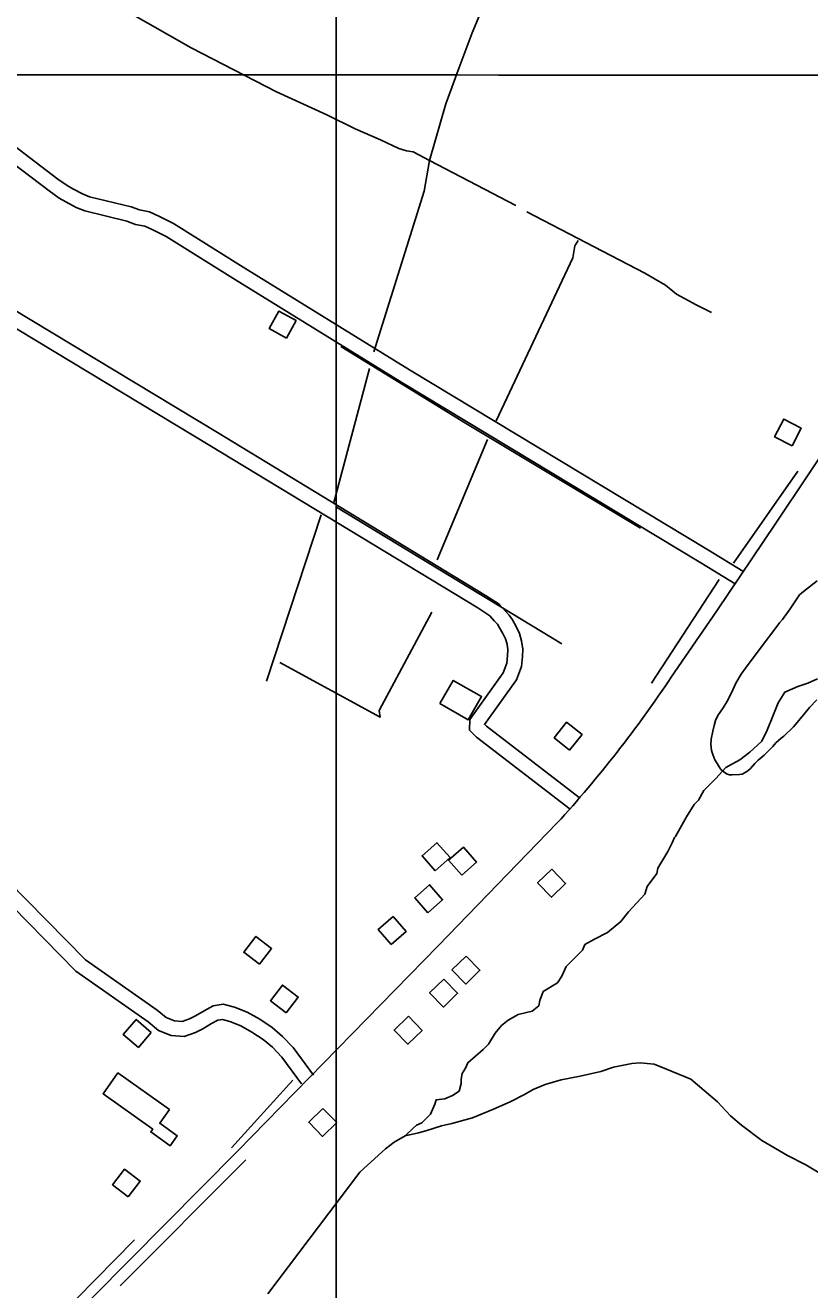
# Model space of a CAD drawing. Extents: x 3263578 to 3301413, y 764927 to 798602.
# Drawn here: x 3274964 to 3276548, y 779438 to 781990 of the extents above; entities that cross this region are included whole.
import ezdxf

# ---------------------------------------------------------------- set-up
doc = ezdxf.new("R2010")
doc.units = 0
for name, color, linetype in [('V-BLDG-OTLN', 7, 'Continuous'), ('V-GRID-MAJR', 7, 'Continuous'), ('V-ROAD-CNTR', 7, 'Continuous'), ('V-SITE-VEGE', 7, 'Continuous'), ('V-TOPO-SHOR', 7, 'Continuous')]:
    doc.layers.add(name, color=color, linetype=linetype)

msp = doc.modelspace()

# ---------------------------------------------------------------- linework, layer by layer
at = {"layer": 'V-BLDG-OTLN'}
for points in [[(3275492, 781358.4), (3275511, 781393.6), (3275475.9, 781412.7), (3275456.8, 781377.5)], [(3276512.6, 781140.9), (3276531, 781176.4), (3276495.5, 781194.9), (3276477.1, 781159.3)], [(3275801.6, 780620.6), (3275828.2, 780667.5), (3275885.4, 780635.1), (3275858.8, 780588.2)], [(3276063.4, 780526.7), (3276088.4, 780558), (3276057.2, 780582.9), (3276032.2, 780551.7)], [(3275791.6, 780283.4), (3275821.8, 780309.7), (3275795.5, 780339.8), (3275765.3, 780313.6)], [(3275845.4, 780274.4), (3275875.6, 780300.7), (3275849.3, 780330.8), (3275819.1, 780304.5)], [(3276027.5, 780286.4), (3275998.7, 780258.6), (3276026.5, 780229.9), (3276055.3, 780257.7)], [(3275776.8, 780198.4), (3275806.9, 780224.7), (3275780.7, 780254.9), (3275750.5, 780228.6)], [(3275703, 780134.5), (3275733.1, 780160.7), (3275706.8, 780190.9), (3275676.7, 780164.6)], [(3275437.3, 780094.5), (3275461.6, 780126.2), (3275429.8, 780150.6), (3275405.5, 780118.8)], [(3275854.5, 780111), (3275825.8, 780083.2), (3275853.5, 780054.5), (3275882.3, 780082.3)], [(3275491, 779996.4), (3275515.3, 780028.2), (3275483.5, 780052.5), (3275459.2, 780020.8)], [(3275809.5, 780064.7), (3275780.7, 780036.9), (3275808.5, 780008.1), (3275837.2, 780035.9)], [(3275218.6, 779957.1), (3275188.2, 779983.1), (3275162.2, 779952.6), (3275192.6, 779926.7)], [(3275737.8, 779989.6), (3275709, 779961.8), (3275736.8, 779933.1), (3275765.6, 779960.8)], [(3275255.4, 779801.2), (3275235.8, 779773.6), (3275271.2, 779748.4), (3275256.8, 779728.2), (3275217.6, 779756.1), (3275221.6, 779761.7), (3275121.3, 779833.1), (3275151.3, 779875.2)], [(3275565.2, 779803.6), (3275536.5, 779775.8), (3275564.3, 779747.1), (3275593, 779774.9)], [(3275172.1, 779625.1), (3275196.5, 779656.8), (3275164.8, 779681.1), (3275140.4, 779649.4)]]:
    msp.add_lwpolyline(points, close=True, dxfattribs=at)
at = {"layer": 'V-GRID-MAJR'}
for points in [[(3275591.3, 775830), (3275592.2, 781889.4), (3275593.1, 787951.5), (3275593.9, 794013.5), (3275593.9, 794016.1)], [(3267730.5, 781891.4), (3270351, 781890.6), (3275592.2, 781889.4), (3280833.3, 781889.1), (3286074.5, 781889.4), (3291315.6, 781890.6), (3296556.8, 781892.5), (3299177.4, 781893.7)]]:
    msp.add_spline(points, degree=3, dxfattribs=at)
at = {"layer": 'V-ROAD-CNTR'}
for points in [[(3276268.5, 780674.1), (3276360.2, 780808.2), (3276479.6, 780984.7), (3276607.8, 781176.1), (3276833, 781541.9), (3276941.8, 781723), (3277282.4, 782287.4), (3277428.4, 782530.5), (3277546.3, 782737), (3277806.3, 783209.9), (3278010.7, 783585.2), (3278092.7, 783730.8)], [(3276397.6, 780862.3), (3276328.1, 780904.8), (3275724.4, 781268.5), (3275388.4, 781475.9), (3275248.5, 781563.2), (3275221.9, 781576.8), (3275206, 781584.5), (3275186.8, 781587.8), (3275169.2, 781594.2), (3275084.6, 781615.2), (3275067.2, 781622.2), (3275046.3, 781633.2), (3275032.7, 781640.6), (3275012.3, 781655.3), (3274877.9, 781757.4), (3274756.4, 781829.8), (3274705.9, 781856.6), (3274670.9, 781869.3), (3274640.3, 781880), (3274619.4, 781893.2), (3274488.4, 781982.9), (3274453.6, 782009.6)], [(3276413.3, 780887.9), (3276343.6, 780930.5), (3275740, 781294.1), (3275404.3, 781501.4), (3275263.3, 781589.4), (3275235.2, 781603.7), (3275215.3, 781613.3), (3275194.6, 781616.9), (3275178, 781623), (3275093.9, 781643.8), (3275079.8, 781649.5), (3275060.5, 781659.6), (3275048.7, 781666.1), (3275030.1, 781679.4), (3274894.7, 781782.3), (3274771.1, 781855.9), (3274718.1, 781884.1), (3274681, 781897.6), (3274653.5, 781907.2), (3274635.9, 781918.3), (3274506, 782007.1)], [(3276082.8, 780431.3), (3275895.2, 780575.1), (3275891.5, 780578.9), (3275891.5, 780578.7), (3275956, 780668.8), (3275966, 780695.5), (3275968, 780715.7), (3275968.7, 780730.3), (3275966.4, 780747), (3275962.1, 780762.3), (3275955.1, 780776), (3275947.7, 780789.4), (3275941.3, 780799.1), (3275933.5, 780807.9), (3275921.4, 780821.2), (3275893.8, 780839.1), (3275352.3, 781167.6), (3274683.6, 781570.7), (3274400.6, 781732.7), (3274305.5, 781783.7)], [(3276064.6, 780407.5), (3275875.1, 780552.7), (3275861.2, 780567.2), (3275861.8, 780588.8), (3275929.3, 780683), (3275936.5, 780702.4), (3275938.1, 780717.9), (3275938.6, 780728.9), (3275937, 780740.9), (3275934, 780751.2), (3275928.6, 780762), (3275922, 780773.9), (3275917.4, 780780.9), (3275911.2, 780787.9), (3275901.9, 780798.1), (3275877.8, 780813.7), (3275336.8, 781141.9), (3274668.4, 781544.8), (3274386.1, 781706.4), (3274291.3, 781757.3)], [(3274955.7, 779276.4), (3275392.6, 779717.5), (3275797.9, 780131.6), (3276038.2, 780379.7)], [(3275546, 779870.8), (3275505.2, 779926.3), (3275483.9, 779949), (3275462.5, 779966.6), (3275437.7, 779983.4), (3275412.1, 779997.6), (3275386.5, 780007.9), (3275363.9, 780013.7), (3275343.5, 780010.6), (3275325.7, 780000.8), (3275308.1, 779990.7), (3275295.6, 779984.1), (3275281, 779978.9), (3275265.6, 779980.1), (3275248.7, 779986.8), (3275230.5, 780002), (3275085.8, 780103.3), (3274929.4, 780262.6)], [(3275521.9, 779853), (3275482.1, 779907), (3275463.3, 779927.1), (3275444.5, 779942.6), (3275422, 779957.8), (3275399.2, 779970.4), (3275377.1, 779979.3), (3275362.3, 779983.1), (3275353.3, 779981.8), (3275340.4, 779974.7), (3275322.6, 779964.5), (3275307.7, 779956.6), (3275285.1, 779948.5), (3275258.8, 779950.5), (3275233.2, 779960.7), (3275212.3, 779978.1), (3275066.3, 780080.3), (3274906, 780243.7)]]:
    msp.add_lwpolyline(points, dxfattribs=at)
msp.add_arc((3274234.1, 782028.2), 2443.9, 317.5815, 326.3533, dxfattribs=at)
at = {"layer": 'V-SITE-VEGE'}
msp.add_lwpolyline([(3276562.5, 780628.3), (3276547.8, 780612.5), (3276535.9, 780598.7), (3276515.1, 780573.9), (3276495.6, 780554.9), (3276490.7, 780551.2), (3276479.8, 780541.2), (3276473.3, 780534.3), (3276463.5, 780524.3), (3276456.4, 780516.4), (3276444, 780506.4), (3276437.5, 780499.5), (3276428.2, 780489.5), (3276422.8, 780484.7), (3276417.9, 780481.6), (3276411.4, 780478.5), (3276406.1, 780477.5), (3276391.6, 780476.6), (3276386.2, 780477.2), (3276379.8, 780478.9), (3276377.2, 780480.6), (3276368.7, 780487.7), (3276365.1, 780493.1), (3276361.4, 780499.6), (3276356.7, 780507.1), (3276352.6, 780517.9), (3276350, 780526), (3276348.6, 780538.8), (3276349.3, 780549), (3276352.2, 780565), (3276355, 780576.2), (3276357.9, 780586.4), (3276362.8, 780596.5), (3276373.2, 780612.4), (3276380.4, 780624.1), (3276390.3, 780642.7), (3276398.6, 780661.8), (3276409.6, 780679.9), (3276418.3, 780692.1), (3276434.2, 780712.7), (3276444.6, 780727), (3276460.4, 780747.7), (3276471.3, 780762.5), (3276487.2, 780783.7), (3276493.2, 780790.6), (3276508.5, 780811.8), (3276517.8, 780826.1), (3276527.7, 780840.4), (3276535.8, 780847.2), (3276563.4, 780868.3)], dxfattribs=at)
at = {"layer": 'V-TOPO-SHOR'}
for p, q in [((3275586.3, 781023.6), (3275659.1, 781297.3)), ((3275897.4, 781153.8), (3275795.9, 780911.1)), ((3276394, 780904.4), (3276524.2, 781089.8)), ((3275451.6, 780666.1), (3275562, 781001.6)), ((3275592.9, 781017), (3276047.5, 780741.1)), ((3276228.4, 780661.7), (3276365.3, 780871.3)), ((3275380.9, 779723.8), (3275504.5, 779860.6)), ((3275155.8, 779445.8), (3275409.6, 779699.5)), ((3274928.5, 779278.1), (3275184.5, 779538.4))]:
    msp.add_line(p, q, dxfattribs=at)
for points in [[(3275780.5, 781716.6), (3275813.6, 781831.4), (3275840.1, 781904.2), (3275866.6, 781974.8), (3275890.9, 782032.2), (3275906.4, 782071.9), (3275910.8, 782109.4), (3275941.7, 782283.8), (3276007.9, 782612.6), (3276030, 782681), (3276060.9, 782749.4), (3276096.2, 782839.9), (3276147, 782974.5), (3276175.7, 783082.6), (3276184.5, 783144.4), (3276186.7, 783175.3), (3276186.7, 783199.6), (3276184.5, 783221.7), (3276182.3, 783237.1)], [(3274972.8, 782100.7), (3275005.9, 782105.1), (3275036.8, 782094), (3275299.4, 781943.9), (3275471.6, 781855.7), (3275573.1, 781809.3), (3275630.5, 781780.6), (3275681.2, 781758.5), (3275718.7, 781740.9), (3275734.2, 781736.5), (3275747.4, 781734.3), (3275780.5, 781716.6)], [(3275667.9, 781330.4), (3275769.5, 781654.8), (3275780.5, 781716.6), (3275954.9, 781626.1)], [(3275976.9, 781612.9), (3276215.3, 781489.2), (3276257.2, 781465), (3276279.3, 781447.3), (3276319, 781425.2), (3276349.9, 781409.8)], [(3275915.1, 781191.3), (3276069.6, 781520.2), (3276074, 781544.4), (3276080.7, 781555.5)], [(3276206.4, 780975), (3275853.3, 781186.9), (3275601.7, 781341.4)], [(3275478.1, 780703.7), (3275681.1, 780593.3), (3275678.9, 780606.5), (3275784.9, 780805.1)], [(3275731.5, 779748.3), (3275747.3, 779763.5), (3275753.9, 779770.1), (3275764.9, 779774.5), (3275782.6, 779792.2), (3275791.4, 779812), (3275793.6, 779820.9), (3275811.3, 779823.1), (3275826.7, 779829.7), (3275840, 779838.5), (3275844.4, 779854), (3275844.4, 779862.8), (3275846.6, 779873.8), (3275853.2, 779884.9), (3275857.6, 779895.9), (3275888.5, 779922.4), (3275899.5, 779933.4), (3275912.8, 779955.5), (3275926, 779970.9), (3275939.3, 779982), (3275959.1, 779993), (3275987.8, 779999.6), (3276001.1, 780010.7), (3276003.3, 780021.7), (3276009.9, 780039.3), (3276038.6, 780057), (3276047.4, 780070.2), (3276056.2, 780090.1), (3276073.9, 780107.7), (3276089.4, 780123.2), (3276093.8, 780134.2), (3276113.6, 780145.3), (3276140.1, 780158.5), (3276166.6, 780180.6), (3276182.1, 780200.4), (3276215.2, 780235.7), (3276219.6, 780251.2), (3276239.4, 780277.7), (3276241.6, 780288.7), (3276261.5, 780321.8), (3276270.3, 780339.5), (3276274.8, 780350.5), (3276277, 780352.7), (3276299, 780392.4), (3276314.5, 780416.7), (3276323.3, 780425.5), (3276334.3, 780445.4), (3276358.6, 780469.7), (3276378.5, 780491.7), (3276407.2, 780507.2), (3276427, 780522.6), (3276451.3, 780544.7), (3276462.4, 780566.7), (3276473.4, 780595.4), (3276484.4, 780621.9), (3276497.7, 780644), (3276524.2, 780655), (3276544, 780661.6), (3276563.9, 780670.5)], [(3275453.9, 779429.6), (3275640, 779675.1), (3275662.3, 779695.8), (3275691.6, 779721.7), (3275709.4, 779735.5), (3275731.5, 779748.3), (3275757.9, 779754.1), (3275772.9, 779758.2), (3275804.6, 779768.3), (3275825.8, 779773.3), (3275867.2, 779784.9), (3275909.5, 779801.8), (3275943.1, 779817.1), (3275972.3, 779831.6), (3275990, 779841.9), (3276013.8, 779852.1), (3276046.4, 779861.2), (3276084.3, 779868.5), (3276126.5, 779878.4), (3276152.1, 779886.8), (3276189.1, 779894.2), (3276205.8, 779895.7), (3276233.8, 779892.6), (3276259.1, 779882.6), (3276307.9, 779862.6), (3276361.6, 779817), (3276388.4, 779788.6), (3276410.1, 779769.8), (3276451.7, 779738.5), (3276503, 779708.8), (3276540.5, 779689.8), (3276577, 779667.3)]]:
    msp.add_lwpolyline(points, dxfattribs=at)

doc.saveas('drawing.dxf')
